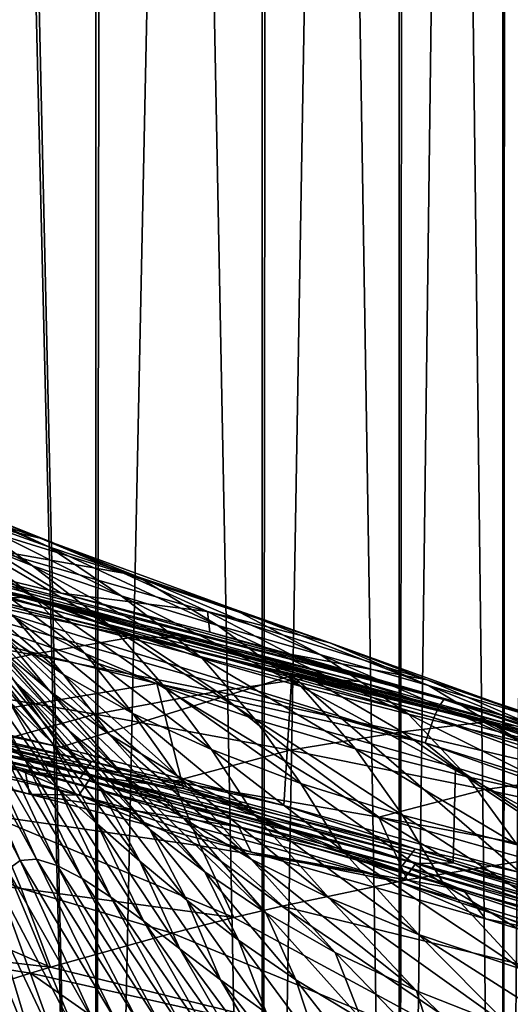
# Model space of a CAD drawing. Header units: metres. Extents: x -106 to 264, y -111 to 81.
# Tile 437 of 549: x 213.12 to 216.33, y 38.17 to 44.6. Entities that reach past the tile are written whole.
import ezdxf

# ---------------------------------------------------------------- set-up
doc = ezdxf.new("R2010")
doc.units = ezdxf.units.M
doc.layers.add('solid_20422013', color=7, linetype='CONTINUOUS')

msp = doc.modelspace()

# ---------------------------------------------------------------- linework, layer by layer
at = {"layer": 'solid_20422013'}
for points in [[(212.332138, 28.6, 11.699291), (213.616867, 28.6, 10.176958), (212.431763, 80.599998, 11.595023)], [(213.617081, 28.6, -10.176676), (212.332336, 28.6, -11.699088), (212.362701, 80.599998, -11.668878)], [(213.617081, 28.6, -10.176676), (212.362701, 80.599998, -11.668878), (213.625641, 80.599998, -10.165876)], [(213.616867, 28.6, 10.176958), (213.693375, 80.599998, 10.073905), (212.431763, 80.599998, 11.595023)], [(213.616867, 28.6, 10.176958), (214.706955, 28.6, 8.524329), (213.693375, 80.599998, 10.073905)], [(213.617081, 28.6, -10.176676), (213.625641, 80.599998, -10.165876), (214.703796, 80.599998, -8.528988)], [(214.707153, 28.6, -8.523974), (213.617081, 28.6, -10.176676), (214.703796, 80.599998, -8.528988)], [(214.706955, 28.6, 8.524329), (214.764145, 80.599998, 8.424852), (213.693375, 80.599998, 10.073905)], [(214.707153, 28.6, -8.523974), (214.703796, 80.599998, -8.528988), (215.596176, 80.599998, -6.762979)], [(214.706955, 28.6, 8.524329), (215.603226, 28.6, 6.74699), (214.764145, 80.599998, 8.424852)], [(215.603409, 28.6, -6.74657), (214.707153, 28.6, -8.523974), (215.596176, 80.599998, -6.762979)], [(215.603226, 28.6, 6.74699), (215.643997, 80.599998, 6.651483), (214.764145, 80.599998, 8.424852)], [(215.603409, 28.6, -6.74657), (215.596176, 80.599998, -6.762979), (216.271927, 80.599998, -4.917704)], [(215.603226, 28.6, 6.74699), (216.280167, 28.6, 4.890793), (215.643997, 80.599998, 6.651483)], [(216.280319, 28.6, -4.890322), (215.603409, 28.6, -6.74657), (216.271927, 80.599998, -4.917704)], [(216.280167, 28.6, 4.890793), (216.306488, 80.599998, 4.802981), (215.643997, 80.599998, 6.651483)], [(216.280319, 28.6, -4.890322), (216.271927, 80.599998, -4.917704), (216.733643, 80.599998, -2.992233)], [(216.280167, 28.6, 4.890793), (216.740433, 28.6, 2.955278), (216.306488, 80.599998, 4.802981)], [(216.740524, 28.6, -2.95477), (216.280319, 28.6, -4.890322), (216.733643, 80.599998, -2.992233)], [(216.740433, 28.6, 2.955278), (216.75386, 80.599998, 2.878128), (216.306488, 80.599998, 4.802981)], [(212.00386, 41.633919, 142.708817), (213.256592, 41.211464, 143.03688), (212.724655, 41.425907, 140.95163)], [(212.00386, 41.633919, 142.708817), (212.467743, 41.396168, 144.829269), (213.256592, 41.211464, 143.03688)], [(212.21312, 41.631851, 138.839813), (213.312698, 41.155346, 139.253632), (212.758987, 41.352558, 137.09288)], [(212.21312, 41.631851, 138.839813), (212.724655, 41.425907, 140.95163), (213.312698, 41.155346, 139.253632)], [(212.249741, 41.554367, 134.827179), (213.207108, 41.031536, 135.309906), (212.686188, 41.239185, 132.899918)], [(212.249741, 41.554367, 134.827179), (212.758987, 41.352558, 137.09288), (213.207108, 41.031536, 135.309906)], [(212.216553, 41.459522, 130.310822), (213.210678, 40.830688, 131.660278), (212.742676, 41.052025, 129.005951)], [(212.216553, 41.459522, 130.310822), (212.686188, 41.239185, 132.899918), (213.210678, 40.830688, 131.660278)], [(212.467743, 41.396168, 144.829269), (213.800827, 40.982456, 145.129761), (213.256592, 41.211464, 143.03688)], [(212.467743, 41.396168, 144.829269), (212.932968, 41.137367, 146.988663), (213.800827, 40.982456, 145.129761)], [(212.724655, 41.425907, 140.95163), (213.901688, 40.956512, 141.345551), (213.312698, 41.155346, 139.253632)], [(212.724655, 41.425907, 140.95163), (213.256592, 41.211464, 143.03688), (213.901688, 40.956512, 141.345551)], [(212.758987, 41.352558, 137.09288), (213.78476, 40.83411, 137.570786), (213.207108, 41.031536, 135.309906)], [(212.758987, 41.352558, 137.09288), (213.312698, 41.155346, 139.253632), (213.78476, 40.83411, 137.570786)], [(212.686188, 41.239185, 132.899918), (213.732483, 40.62331, 134.117981), (213.210678, 40.830688, 131.660278)], [(212.686188, 41.239185, 132.899918), (213.207108, 41.031536, 135.309906), (213.732483, 40.62331, 134.117981)], [(213.256592, 41.211464, 143.03688), (214.516327, 40.749741, 143.404861), (213.901688, 40.956512, 141.345551)], [(213.256592, 41.211464, 143.03688), (213.800827, 40.982456, 145.129761), (214.516327, 40.749741, 143.404861)], [(211.995911, 41.124203, 149.165497), (215.860413, 40.111385, 149.761017), (212.020874, 41.172684, 149.058075)], [(212.304031, 41.115906, 149.047043), (212.020874, 41.172684, 149.058075), (215.89325, 40.159145, 149.655396)], [(215.860413, 40.111385, 149.761017), (215.89325, 40.159145, 149.655396), (212.020874, 41.172684, 149.058075)], [(212.932968, 41.137367, 146.988663), (212.304031, 41.115906, 149.047043), (213.392746, 40.851593, 149.194717)], [(212.932968, 41.137367, 146.988663), (213.392746, 40.851593, 149.194717), (214.348648, 40.732315, 147.257462)], [(212.932968, 41.137367, 146.988663), (214.348648, 40.732315, 147.257462), (213.800827, 40.982456, 145.129761)], [(213.312698, 41.155346, 139.253632), (214.415695, 40.642258, 139.716858), (213.78476, 40.83411, 137.570786)], [(213.312698, 41.155346, 139.253632), (213.901688, 40.956512, 141.345551), (214.415695, 40.642258, 139.716858)], [(211.969589, 41.050491, 149.238678), (215.826477, 40.038757, 149.832108), (211.995911, 41.124203, 149.165497)], [(215.826477, 40.038757, 149.832108), (215.860413, 40.111385, 149.761017), (211.995911, 41.124203, 149.165497)], [(212.077545, 41.08712, 149.807877), (213.199615, 40.826767, 149.963196), (212.647858, 40.954948, 149.805984)], [(212.731628, 40.812584, 151.084366), (213.199615, 40.826767, 149.963196), (212.077545, 41.08712, 149.807877)], [(213.392746, 40.851593, 149.194717), (212.304031, 41.115906, 149.047043), (215.89325, 40.159145, 149.655396)], [(211.946152, 40.968102, 149.274323), (215.771225, 39.874649, 149.872879), (211.969589, 41.050491, 149.238678)], [(215.771225, 39.874649, 149.872879), (215.826477, 40.038757, 149.832108), (211.969589, 41.050491, 149.238678)], [(216.182877, 40.005501, 150.302231), (212.238205, 41.025578, 149.674057), (212.647858, 40.954948, 149.805984)], [(212.668137, 40.875652, 149.678101), (212.238205, 41.025578, 149.674057), (216.182877, 40.005501, 150.302231)], [(212.742676, 41.052025, 129.005951), (213.551392, 40.458435, 129.635162), (213.089081, 40.695084, 126.729317)], [(212.742676, 41.052025, 129.005951), (213.210678, 40.830688, 131.660278), (213.551392, 40.458435, 129.635162)], [(213.207108, 41.031536, 135.309906), (214.314255, 40.428101, 136.40538), (213.732483, 40.62331, 134.117981)], [(213.207108, 41.031536, 135.309906), (213.78476, 40.83411, 137.570786), (214.314255, 40.428101, 136.40538)], [(214.018982, 40.263836, 149.562408), (215.771225, 39.874649, 149.872879), (211.946152, 40.968102, 149.274323)], [(211.98732, 40.768917, 149.273056), (214.018982, 40.263836, 149.562408), (211.946152, 40.968102, 149.274323)], [(216.182877, 40.005501, 150.302231), (212.647858, 40.954948, 149.805984), (216.716995, 39.877262, 150.478729)], [(216.360535, 39.986912, 150.489273), (216.716995, 39.877262, 150.478729), (212.647858, 40.954948, 149.805984)], [(215.337158, 40.27499, 150.302704), (216.360535, 39.986912, 150.489273), (212.647858, 40.954948, 149.805984)], [(214.284851, 40.555454, 150.127731), (215.337158, 40.27499, 150.302704), (212.647858, 40.954948, 149.805984)], [(213.199615, 40.826767, 149.963196), (214.284851, 40.555454, 150.127731), (212.647858, 40.954948, 149.805984)], [(212.676941, 40.948936, 123.568748), (213.409317, 40.320934, 124.296547), (213.006912, 40.591698, 120.832855)], [(212.676941, 40.948936, 123.568748), (213.089081, 40.695084, 126.729317), (213.409317, 40.320934, 124.296547)], [(213.800827, 40.982456, 145.129761), (215.146973, 40.52866, 145.467239), (214.516327, 40.749741, 143.404861)], [(213.800827, 40.982456, 145.129761), (214.348648, 40.732315, 147.257462), (215.146973, 40.52866, 145.467239)], [(213.901688, 40.956512, 141.345551), (215.088852, 40.449482, 141.786148), (214.415695, 40.642258, 139.716858)], [(213.901688, 40.956512, 141.345551), (214.516327, 40.749741, 143.404861), (215.088852, 40.449482, 141.786148)], [(212.668137, 40.875652, 149.678101), (213.39032, 39.847107, 149.476212), (211.985977, 40.181141, 149.277954)], [(212.496948, 40.873692, 99.520828), (213.332169, 39.877464, 103.89257), (213.049149, 40.151955, 99.203415)], [(212.496948, 40.873692, 99.520828), (212.792511, 40.568424, 104.209755), (213.332169, 39.877464, 103.89257)], [(212.639145, 40.882381, 117.111343), (213.316803, 40.215542, 117.92765), (212.954544, 40.520042, 113.901634)], [(212.639145, 40.882381, 117.111343), (213.006912, 40.591698, 120.832855), (213.316803, 40.215542, 117.92765)], [(214.899155, 40.315083, 150.02832), (213.39032, 39.847107, 149.476212), (212.668137, 40.875652, 149.678101)], [(214.899155, 40.315083, 150.02832), (212.668137, 40.875652, 149.678101), (216.182877, 40.005501, 150.302231)], [(211.996185, 40.67123, 153.394897), (213.202774, 40.451801, 153.33223), (212.731628, 40.812584, 151.084366)], [(212.607605, 40.844242, 109.641083), (213.449142, 39.950779, 112.971809), (213.111221, 40.257092, 108.694016)], [(212.607605, 40.844242, 109.641083), (212.954544, 40.520042, 113.901634), (213.449142, 39.950779, 112.971809)], [(212.731628, 40.812584, 151.084366), (213.872849, 40.567032, 151.055161), (213.199615, 40.826767, 149.963196)], [(213.202774, 40.451801, 153.33223), (213.872849, 40.567032, 151.055161), (212.731628, 40.812584, 151.084366)], [(213.872849, 40.567032, 151.055161), (214.284851, 40.555454, 150.127731), (213.199615, 40.826767, 149.963196)], [(213.210678, 40.830688, 131.660278), (214.071854, 40.237465, 132.307358), (213.551392, 40.458435, 129.635162)], [(213.210678, 40.830688, 131.660278), (213.732483, 40.62331, 134.117981), (214.071854, 40.237465, 132.307358)], [(214.363724, 40.598335, 149.34552), (213.392746, 40.851593, 149.194717), (215.89325, 40.159145, 149.655396)], [(214.348648, 40.732315, 147.257462), (213.392746, 40.851593, 149.194717), (214.363724, 40.598335, 149.34552)], [(213.78476, 40.83411, 137.570786), (214.959747, 40.242695, 138.550095), (214.314255, 40.428101, 136.40538)], [(213.78476, 40.83411, 137.570786), (214.415695, 40.642258, 139.716858), (214.959747, 40.242695, 138.550095)], [(212.46022, 40.004692, 149.100708), (214.018982, 40.263836, 149.562408), (211.98732, 40.768917, 149.273056)], [(214.516327, 40.749741, 143.404861), (215.792877, 40.249226, 143.816742), (215.088852, 40.449482, 141.786148)], [(214.516327, 40.749741, 143.404861), (215.146973, 40.52866, 145.467239), (215.792877, 40.249226, 143.816742)], [(213.089081, 40.695084, 126.729317), (213.861053, 40.068066, 127.492409), (213.409317, 40.320934, 124.296547)], [(213.089081, 40.695084, 126.729317), (213.551392, 40.458435, 129.635162), (213.861053, 40.068066, 127.492409)], [(214.348648, 40.732315, 147.257462), (214.363724, 40.598335, 149.34552), (214.88797, 40.455227, 149.4328)], [(214.348648, 40.732315, 147.257462), (214.88797, 40.455227, 149.4328), (215.783218, 40.286339, 147.559662)], [(214.348648, 40.732315, 147.257462), (215.783218, 40.286339, 147.559662), (215.146973, 40.52866, 145.467239)], [(212.350449, 40.277126, 155.76825), (213.202774, 40.451801, 153.33223), (211.996185, 40.67123, 153.394897)], [(212.566696, 40.634895, 89.254883), (213.157455, 39.768391, 89.744614), (212.964432, 39.929688, 84.435852)], [(212.566696, 40.634895, 89.254883), (212.79335, 40.40757, 94.324677), (213.157455, 39.768391, 89.744614)], [(213.732483, 40.62331, 134.117981), (214.657425, 40.030807, 134.771805), (214.071854, 40.237465, 132.307358)], [(213.732483, 40.62331, 134.117981), (214.314255, 40.428101, 136.40538), (214.657425, 40.030807, 134.771805)], [(214.415695, 40.642258, 139.716858), (215.660767, 40.061897, 140.586212), (214.959747, 40.242695, 138.550095)], [(214.415695, 40.642258, 139.716858), (215.088852, 40.449482, 141.786148), (215.660767, 40.061897, 140.586212)], [(212.792511, 40.568424, 104.209755), (213.640823, 39.593475, 108.391129), (213.332169, 39.877464, 103.89257)], [(212.792511, 40.568424, 104.209755), (213.111221, 40.257092, 108.694016), (213.640823, 39.593475, 108.391129)], [(213.006912, 40.591698, 120.832855), (213.709305, 39.930099, 121.703011), (213.316803, 40.215542, 117.92765)], [(213.006912, 40.591698, 120.832855), (213.409317, 40.320934, 124.296547), (213.709305, 39.930099, 121.703011)], [(213.202774, 40.451801, 153.33223), (214.410538, 40.210514, 153.263168), (213.872849, 40.567032, 151.055161)], [(213.872849, 40.567032, 151.055161), (215.012863, 40.299549, 151.023499), (214.284851, 40.555454, 150.127731)], [(214.410538, 40.210514, 153.263168), (215.012863, 40.299549, 151.023499), (213.872849, 40.567032, 151.055161)], [(215.012863, 40.299549, 151.023499), (215.337158, 40.27499, 150.302704), (214.284851, 40.555454, 150.127731)], [(214.88797, 40.455227, 149.4328), (214.363724, 40.598335, 149.34552), (215.89325, 40.159145, 149.655396)], [(212.954544, 40.520042, 113.901634), (213.806122, 39.658321, 117.037453), (213.449142, 39.950779, 112.971809)], [(212.954544, 40.520042, 113.901634), (213.316803, 40.215542, 117.92765), (213.806122, 39.658321, 117.037453)], [(215.146973, 40.52866, 145.467239), (216.516342, 40.034851, 145.845596), (215.792877, 40.249226, 143.816742)], [(215.146973, 40.52866, 145.467239), (215.783218, 40.286339, 147.559662), (216.516342, 40.034851, 145.845596)], [(212.350449, 40.277126, 155.76825), (213.616867, 40.063492, 155.666611), (213.202774, 40.451801, 153.33223)], [(213.616867, 40.063492, 155.666611), (214.410538, 40.210514, 153.263168), (213.202774, 40.451801, 153.33223)], [(213.551392, 40.458435, 129.635162), (214.374908, 39.831409, 130.420547), (213.861053, 40.068066, 127.492409)], [(213.551392, 40.458435, 129.635162), (214.071854, 40.237465, 132.307358), (214.374908, 39.831409, 130.420547)], [(214.314255, 40.428101, 136.40538), (215.315079, 39.83709, 137.054398), (214.657425, 40.030807, 134.771805)], [(214.314255, 40.428101, 136.40538), (214.959747, 40.242695, 138.550095), (215.315079, 39.83709, 137.054398)], [(216.415894, 40.014969, 149.70137), (214.88797, 40.455227, 149.4328), (215.89325, 40.159145, 149.655396)], [(215.783218, 40.286339, 147.559662), (214.88797, 40.455227, 149.4328), (216.415894, 40.014969, 149.70137)], [(215.088852, 40.449482, 141.786148), (216.405365, 39.879646, 142.549805), (215.660767, 40.061897, 140.586212)], [(215.088852, 40.449482, 141.786148), (215.792877, 40.249226, 143.816742), (216.405365, 39.879646, 142.549805)], [(212.79335, 40.40757, 94.324677), (213.379776, 39.571655, 94.843414), (213.157455, 39.768391, 89.744614)], [(212.79335, 40.40757, 94.324677), (213.049149, 40.151955, 99.203415), (213.379776, 39.571655, 94.843414)], [(214.899155, 40.315083, 150.02832), (214.848022, 39.465706, 149.708817), (213.39032, 39.847107, 149.476212)], [(213.409317, 40.320934, 124.296547), (214.148636, 39.662045, 125.210587), (213.709305, 39.930099, 121.703011)], [(213.409317, 40.320934, 124.296547), (213.861053, 40.068066, 127.492409), (214.148636, 39.662045, 125.210587)], [(214.410538, 40.210514, 153.263168), (215.619583, 39.947189, 153.187698), (215.012863, 40.299549, 151.023499)], [(214.899155, 40.315083, 150.02832), (216.391357, 39.028397, 149.987457), (214.848022, 39.465706, 149.708817)], [(217.156158, 39.702271, 150.463379), (216.391357, 39.028397, 149.987457), (214.899155, 40.315083, 150.02832)], [(217.156158, 39.702271, 150.463379), (214.899155, 40.315083, 150.02832), (216.182877, 40.005501, 150.302231)], [(215.012863, 40.299549, 151.023499), (216.151825, 40.010075, 150.989334), (215.337158, 40.27499, 150.302704)], [(215.619583, 39.947189, 153.187698), (216.151825, 40.010075, 150.989334), (215.012863, 40.299549, 151.023499)], [(212.791824, 39.833981, 158.208801), (213.616867, 40.063492, 155.666611), (212.350449, 40.277126, 155.76825)], [(212.46022, 40.004692, 149.100708), (214.191727, 39.576492, 149.358582), (214.018982, 40.263836, 149.562408)], [(213.111221, 40.257092, 108.694016), (213.97348, 39.309349, 112.698082), (213.640823, 39.593475, 108.391129)], [(213.111221, 40.257092, 108.694016), (213.449142, 39.950779, 112.971809), (213.97348, 39.309349, 112.698082)], [(214.018982, 40.263836, 149.562408), (215.968414, 39.714626, 149.890137), (215.771225, 39.874649, 149.872879)], [(215.953339, 39.092499, 149.661804), (215.968414, 39.714626, 149.890137), (214.018982, 40.263836, 149.562408)], [(214.191727, 39.576492, 149.358582), (215.953339, 39.092499, 149.661804), (214.018982, 40.263836, 149.562408)], [(214.071854, 40.237465, 132.307358), (214.959229, 39.610023, 133.10347), (214.374908, 39.831409, 130.420547)], [(214.071854, 40.237465, 132.307358), (214.657425, 40.030807, 134.771805), (214.959229, 39.610023, 133.10347)], [(214.959747, 40.242695, 138.550095), (216.047073, 39.653847, 139.183823), (215.315079, 39.83709, 137.054398)], [(214.959747, 40.242695, 138.550095), (215.660767, 40.061897, 140.586212), (216.047073, 39.653847, 139.183823)], [(216.151825, 40.010075, 150.989334), (216.360535, 39.986912, 150.489273), (215.337158, 40.27499, 150.302704)], [(215.783218, 40.286339, 147.559662), (216.415894, 40.014969, 149.70137), (217.246994, 39.79908, 147.89917)], [(215.783218, 40.286339, 147.559662), (217.246994, 39.79908, 147.89917), (216.516342, 40.034851, 145.845596)], [(215.792877, 40.249226, 143.816742), (217.181641, 39.689869, 144.476959), (216.405365, 39.879646, 142.549805)], [(215.792877, 40.249226, 143.816742), (216.516342, 40.034851, 145.845596), (217.181641, 39.689869, 144.476959)], [(211.62706, 40.177883, 149.440536), (213.566483, 39.71743, 149.71315), (211.605835, 40.14098, 149.543015)], [(211.64827, 40.214783, 149.338058), (213.591232, 39.754078, 149.611374), (211.62706, 40.177883, 149.440536)], [(213.591232, 39.754078, 149.611374), (213.566483, 39.71743, 149.71315), (211.62706, 40.177883, 149.440536)], [(213.39032, 39.847107, 149.476212), (213.591232, 39.754078, 149.611374), (211.64827, 40.214783, 149.338058)], [(211.985977, 40.181141, 149.277954), (213.39032, 39.847107, 149.476212), (211.64827, 40.214783, 149.338058)], [(213.316803, 40.215542, 117.92765), (214.195877, 39.380482, 120.871361), (213.806122, 39.658321, 117.037453)], [(213.316803, 40.215542, 117.92765), (213.709305, 39.930099, 121.703011), (214.195877, 39.380482, 120.871361)], [(213.616867, 40.063492, 155.666611), (214.886948, 39.828278, 155.553986), (214.410538, 40.210514, 153.263168)], [(214.886948, 39.828278, 155.553986), (215.619583, 39.947189, 153.187698), (214.410538, 40.210514, 153.263168)], [(211.605835, 40.14098, 149.543015), (213.541718, 39.680782, 149.814926), (211.584625, 40.10408, 149.645493)], [(211.584625, 40.10408, 149.645493), (213.516968, 39.644131, 149.916687), (211.802368, 40.014519, 149.77774)], [(213.541718, 39.680782, 149.814926), (213.516968, 39.644131, 149.916687), (211.584625, 40.10408, 149.645493)], [(213.566483, 39.71743, 149.71315), (213.541718, 39.680782, 149.814926), (211.605835, 40.14098, 149.543015)], [(211.647293, 40.117836, 149.170654), (211.611221, 40.055202, 149.34462), (213.550613, 39.595432, 149.616425)], [(213.592712, 39.657631, 149.443665), (212.46022, 40.004692, 149.100708), (211.647293, 40.117836, 149.170654)], [(213.592712, 39.657631, 149.443665), (211.647293, 40.117836, 149.170654), (213.550613, 39.595432, 149.616425)], [(212.603806, 40.115078, 66.80217), (213.125137, 39.107082, 66.959908), (213.044495, 39.046223, 60.366653)], [(212.603806, 40.115078, 66.80217), (212.683334, 40.111576, 73.009438), (213.125137, 39.107082, 66.959908)], [(212.683334, 40.111576, 73.009438), (213.23262, 39.116253, 73.183121), (213.125137, 39.107082, 66.959908)], [(212.683334, 40.111576, 73.009438), (212.804947, 40.046951, 78.872505), (213.23262, 39.116253, 73.183121)], [(213.049149, 40.151955, 99.203415), (213.62941, 39.347633, 99.758064), (213.379776, 39.571655, 94.843414)], [(213.049149, 40.151955, 99.203415), (213.332169, 39.877464, 103.89257), (213.62941, 39.347633, 99.758064)], [(215.826477, 40.038757, 149.832108), (219.592987, 38.845348, 150.615005), (215.860413, 40.111385, 149.761017)], [(215.860413, 40.111385, 149.761017), (219.633377, 38.916962, 150.54628), (215.89325, 40.159145, 149.655396)], [(219.592987, 38.845348, 150.615005), (219.633377, 38.916962, 150.54628), (215.860413, 40.111385, 149.761017)], [(216.415894, 40.014969, 149.70137), (215.89325, 40.159145, 149.655396), (219.673706, 38.963882, 150.442917)], [(219.633377, 38.916962, 150.54628), (219.673706, 38.963882, 150.442917), (215.89325, 40.159145, 149.655396)], [(211.611221, 40.055202, 149.34462), (211.575134, 39.992573, 149.518585), (213.508514, 39.533234, 149.789185)], [(213.550613, 39.595432, 149.616425), (211.611221, 40.055202, 149.34462), (213.508514, 39.533234, 149.789185)], [(212.791824, 39.833981, 158.208801), (214.127075, 39.62328, 158.062912), (213.616867, 40.063492, 155.666611)], [(212.804947, 40.046951, 78.872505), (213.368317, 39.075317, 79.051506), (213.23262, 39.116253, 73.183121)], [(212.804947, 40.046951, 78.872505), (212.964432, 39.929688, 84.435852), (213.368317, 39.075317, 79.051506)], [(214.127075, 39.62328, 158.062912), (214.886948, 39.828278, 155.553986), (213.616867, 40.063492, 155.666611)], [(213.861053, 40.068066, 127.492409), (214.651199, 39.409721, 128.433868), (214.148636, 39.662045, 125.210587)], [(213.861053, 40.068066, 127.492409), (214.374908, 39.831409, 130.420547), (214.651199, 39.409721, 128.433868)], [(215.660767, 40.061897, 140.586212), (216.841949, 39.475445, 141.196701), (216.047073, 39.653847, 139.183823)], [(215.660767, 40.061897, 140.586212), (216.405365, 39.879646, 142.549805), (216.841949, 39.475445, 141.196701)], [(215.771225, 39.874649, 149.872879), (219.529785, 38.68317, 150.651749), (215.826477, 40.038757, 149.832108)], [(219.529785, 38.68317, 150.651749), (219.592987, 38.845348, 150.615005), (215.826477, 40.038757, 149.832108)], [(213.187775, 39.541176, 149.919525), (213.508514, 39.533234, 149.789185), (211.575134, 39.992573, 149.518585)], [(211.821259, 39.867573, 149.728851), (213.187775, 39.541176, 149.919525), (211.575134, 39.992573, 149.518585)], [(211.802368, 40.014519, 149.77774), (213.158463, 39.692257, 149.966934), (211.821259, 39.867573, 149.728851)], [(213.516968, 39.644131, 149.916687), (213.158463, 39.692257, 149.966934), (211.802368, 40.014519, 149.77774)], [(213.592712, 39.657631, 149.443665), (214.191727, 39.576492, 149.358582), (212.46022, 40.004692, 149.100708)], [(214.657425, 40.030807, 134.771805), (215.621826, 39.403072, 135.566788), (214.959229, 39.610023, 133.10347)], [(214.657425, 40.030807, 134.771805), (215.315079, 39.83709, 137.054398), (215.621826, 39.403072, 135.566788)], [(215.619583, 39.947189, 153.187698), (216.829987, 39.661644, 153.105804), (216.151825, 40.010075, 150.989334)], [(216.151825, 40.010075, 150.989334), (217.289948, 39.698532, 150.952576), (216.360535, 39.986912, 150.489273)], [(216.829987, 39.661644, 153.105804), (217.289948, 39.698532, 150.952576), (216.151825, 40.010075, 150.989334)], [(220.03688, 38.809662, 151.136765), (216.182877, 40.005501, 150.302231), (216.716995, 39.877262, 150.478729)], [(217.156158, 39.702271, 150.463379), (216.182877, 40.005501, 150.302231), (220.03688, 38.809662, 151.136765)], [(212.964432, 39.929688, 84.435852), (213.530807, 38.990345, 84.615692), (213.368317, 39.075317, 79.051506)], [(212.964432, 39.929688, 84.435852), (213.157455, 39.768391, 89.744614), (213.530807, 38.990345, 84.615692)], [(213.449142, 39.950779, 112.971809), (214.331573, 39.032932, 116.80809), (213.97348, 39.309349, 112.698082)], [(213.449142, 39.950779, 112.971809), (213.806122, 39.658321, 117.037453), (214.331573, 39.032932, 116.80809)], [(213.709305, 39.930099, 121.703011), (214.635239, 39.116196, 124.450798), (214.195877, 39.380482, 120.871361)], [(213.709305, 39.930099, 121.703011), (214.148636, 39.662045, 125.210587), (214.635239, 39.116196, 124.450798)], [(214.886948, 39.828278, 155.553986), (216.160721, 39.571217, 155.430405), (215.619583, 39.947189, 153.187698)], [(216.160721, 39.571217, 155.430405), (216.829987, 39.661644, 153.105804), (215.619583, 39.947189, 153.187698)], [(213.158463, 39.692257, 149.966934), (213.187775, 39.541176, 149.919525), (211.821259, 39.867573, 149.728851)], [(213.332169, 39.877464, 103.89257), (213.907288, 39.103909, 104.489967), (213.62941, 39.347633, 99.758064)], [(213.332169, 39.877464, 103.89257), (213.640823, 39.593475, 108.391129), (213.907288, 39.103909, 104.489967)], [(213.39032, 39.847107, 149.476212), (214.848022, 39.465706, 149.708817), (213.591232, 39.754078, 149.611374)], [(217.93187, 39.107571, 150.275314), (219.529785, 38.68317, 150.651749), (215.771225, 39.874649, 149.872879)], [(215.968414, 39.714626, 149.890137), (217.93187, 39.107571, 150.275314), (215.771225, 39.874649, 149.872879)], [(214.300278, 39.203846, 160.562729), (214.127075, 39.62328, 158.062912), (212.791824, 39.833981, 158.208801)], [(212.92981, 39.401619, 160.747498), (214.300278, 39.203846, 160.562729), (212.791824, 39.833981, 158.208801)], [(214.127075, 39.62328, 158.062912), (215.468353, 39.391098, 157.900757), (214.886948, 39.828278, 155.553986)], [(214.374908, 39.831409, 130.420547), (215.229919, 39.172157, 131.375198), (214.651199, 39.409721, 128.433868)], [(214.374908, 39.831409, 130.420547), (214.959229, 39.610023, 133.10347), (215.229919, 39.172157, 131.375198)], [(215.468353, 39.391098, 157.900757), (216.160721, 39.571217, 155.430405), (214.886948, 39.828278, 155.553986)], [(215.315079, 39.83709, 137.054398), (216.3703, 39.209679, 137.836121), (215.621826, 39.403072, 135.566788)], [(215.315079, 39.83709, 137.054398), (216.047073, 39.653847, 139.183823), (216.3703, 39.209679, 137.836121)], [(213.157455, 39.768391, 89.744614), (213.718658, 38.867474, 89.926849), (213.530807, 38.990345, 84.615692)], [(213.157455, 39.768391, 89.744614), (213.379776, 39.571655, 94.843414), (213.718658, 38.867474, 89.926849)], [(213.566483, 39.71743, 149.71315), (215.677399, 39.146519, 150.065674), (213.541718, 39.680782, 149.814926)], [(213.591232, 39.754078, 149.611374), (215.706009, 39.182846, 149.964798), (213.566483, 39.71743, 149.71315)], [(215.706009, 39.182846, 149.964798), (215.677399, 39.146519, 150.065674), (213.566483, 39.71743, 149.71315)], [(214.848022, 39.465706, 149.708817), (215.706009, 39.182846, 149.964798), (213.591232, 39.754078, 149.611374)], [(215.953339, 39.092499, 149.661804), (217.741165, 38.55759, 150.01535), (215.968414, 39.714626, 149.890137)], [(217.741165, 38.55759, 150.01535), (217.93187, 39.107571, 150.275314), (215.968414, 39.714626, 149.890137)], [(213.158463, 39.692257, 149.966934), (214.553925, 39.327911, 150.186279), (213.187775, 39.541176, 149.919525)], [(213.516968, 39.644131, 149.916687), (214.553925, 39.327911, 150.186279), (213.158463, 39.692257, 149.966934)], [(213.541718, 39.680782, 149.814926), (215.648773, 39.110191, 150.166534), (213.516968, 39.644131, 149.916687)], [(215.677399, 39.146519, 150.065674), (215.648773, 39.110191, 150.166534), (213.541718, 39.680782, 149.814926)], [(213.592712, 39.657631, 149.443665), (213.550613, 39.595432, 149.616425), (215.660522, 39.025394, 149.967941)], [(215.709167, 39.08704, 149.796707), (214.191727, 39.576492, 149.358582), (213.592712, 39.657631, 149.443665)], [(215.709167, 39.08704, 149.796707), (213.592712, 39.657631, 149.443665), (215.660522, 39.025394, 149.967941)], [(213.806122, 39.658321, 117.037453), (214.729172, 38.765556, 120.697327), (214.331573, 39.032932, 116.80809)], [(213.806122, 39.658321, 117.037453), (214.195877, 39.380482, 120.871361), (214.729172, 38.765556, 120.697327)], [(214.148636, 39.662045, 125.210587), (215.141022, 38.86441, 127.75309), (214.635239, 39.116196, 124.450798)], [(214.148636, 39.662045, 125.210587), (214.651199, 39.409721, 128.433868), (215.141022, 38.86441, 127.75309)], [(216.047073, 39.653847, 139.183823), (217.203201, 39.026905, 139.942795), (216.3703, 39.209679, 137.836121)], [(216.047073, 39.653847, 139.183823), (216.841949, 39.475445, 141.196701), (217.203201, 39.026905, 139.942795)], [(216.160721, 39.571217, 155.430405), (217.438171, 39.292027, 155.295898), (216.829987, 39.661644, 153.105804)], [(213.550613, 39.595432, 149.616425), (213.508514, 39.533234, 149.789185), (215.611877, 38.963745, 150.13916)], [(213.516968, 39.644131, 149.916687), (215.620163, 39.073864, 150.26741), (214.553925, 39.327911, 150.186279)], [(215.648773, 39.110191, 150.166534), (215.620163, 39.073864, 150.26741), (213.516968, 39.644131, 149.916687)], [(215.660522, 39.025394, 149.967941), (213.550613, 39.595432, 149.616425), (215.611877, 38.963745, 150.13916)], [(213.640823, 39.593475, 108.391129), (214.2146, 38.848026, 109.038879), (213.907288, 39.103909, 104.489967)], [(213.640823, 39.593475, 108.391129), (213.97348, 39.309349, 112.698082), (214.2146, 38.848026, 109.038879)], [(214.127075, 39.62328, 158.062912), (215.651917, 38.980938, 160.421265), (215.468353, 39.391098, 157.900757)], [(214.300278, 39.203846, 160.562729), (215.651917, 38.980938, 160.421265), (214.127075, 39.62328, 158.062912)], [(214.959229, 39.610023, 133.10347), (215.893616, 38.949154, 134.058716), (215.229919, 39.172157, 131.375198)], [(214.959229, 39.610023, 133.10347), (215.621826, 39.403072, 135.566788), (215.893616, 38.949154, 134.058716)], [(213.131744, 38.925678, 163.339722), (212.92981, 39.401619, 160.747498), (211.567276, 39.579601, 160.911026)], [(211.731842, 39.093887, 163.538605), (213.131744, 38.925678, 163.339722), (211.567276, 39.579601, 160.911026)], [(213.187775, 39.541176, 149.919525), (214.634827, 39.161724, 150.147919), (213.508514, 39.533234, 149.789185)], [(214.553925, 39.327911, 150.186279), (214.634827, 39.161724, 150.147919), (213.187775, 39.541176, 149.919525)], [(213.379776, 39.571655, 94.843414), (213.930481, 38.712826, 95.035347), (213.718658, 38.867474, 89.926849)], [(213.379776, 39.571655, 94.843414), (213.62941, 39.347633, 99.758064), (213.930481, 38.712826, 95.035347)], [(214.634827, 39.161724, 150.147919), (215.611877, 38.963745, 150.13916), (213.508514, 39.533234, 149.789185)], [(215.709167, 39.08704, 149.796707), (215.953339, 39.092499, 149.661804), (214.191727, 39.576492, 149.358582)], [(215.468353, 39.391098, 157.900757), (216.815582, 39.13707, 157.722366), (216.160721, 39.571217, 155.430405)], [(216.815582, 39.13707, 157.722366), (217.438171, 39.292027, 155.295898), (216.160721, 39.571217, 155.430405)], [(214.848022, 39.465706, 149.708817), (216.391357, 39.028397, 149.987457), (215.706009, 39.182846, 149.964798)], [(212.92981, 39.401619, 160.747498), (214.521881, 38.735996, 163.150024), (214.300278, 39.203846, 160.562729)], [(213.131744, 38.925678, 163.339722), (214.521881, 38.735996, 163.150024), (212.92981, 39.401619, 160.747498)], [(214.651199, 39.409721, 128.433868), (215.727844, 38.624527, 130.76767), (215.141022, 38.86441, 127.75309)], [(214.651199, 39.409721, 128.433868), (215.229919, 39.172157, 131.375198), (215.727844, 38.624527, 130.76767)], [(215.621826, 39.403072, 135.566788), (216.650925, 38.740555, 136.509705), (215.893616, 38.949154, 134.058716)], [(215.621826, 39.403072, 135.566788), (216.3703, 39.209679, 137.836121), (216.650925, 38.740555, 136.509705)], [(213.62941, 39.347633, 99.758064), (214.167618, 38.531929, 99.968628), (213.930481, 38.712826, 95.035347)], [(213.62941, 39.347633, 99.758064), (213.907288, 39.103909, 104.489967), (214.167618, 38.531929, 99.968628)], [(214.195877, 39.380482, 120.871361), (215.183746, 38.506844, 124.33709), (214.729172, 38.765556, 120.697327)], [(214.195877, 39.380482, 120.871361), (214.635239, 39.116196, 124.450798), (215.183746, 38.506844, 124.33709)], [(214.553925, 39.327911, 150.186279), (216.020935, 38.913548, 150.446167), (214.634827, 39.161724, 150.147919)], [(215.620163, 39.073864, 150.26741), (216.020935, 38.913548, 150.446167), (214.553925, 39.327911, 150.186279)], [(215.468353, 39.391098, 157.900757), (215.651917, 38.980938, 160.421265), (216.452286, 39.112495, 158.461594)], [(215.468353, 39.391098, 157.900757), (216.452286, 39.112495, 158.461594), (216.815582, 39.13707, 157.722366)], [(213.97348, 39.309349, 112.698082), (214.552475, 38.587524, 113.404549), (214.2146, 38.848026, 109.038879)], [(213.97348, 39.309349, 112.698082), (214.331573, 39.032932, 116.80809), (214.552475, 38.587524, 113.404549)], [(214.300278, 39.203846, 160.562729), (214.834793, 38.810173, 162.396957), (215.651917, 38.980938, 160.421265)], [(214.300278, 39.203846, 160.562729), (214.521881, 38.735996, 163.150024), (214.834793, 38.810173, 162.396957)], [(214.634827, 39.161724, 150.147919), (216.164215, 38.727291, 150.42131), (215.611877, 38.963745, 150.13916)], [(216.020935, 38.913548, 150.446167), (216.164215, 38.727291, 150.42131), (214.634827, 39.161724, 150.147919)], [(215.229919, 39.172157, 131.375198), (216.405029, 38.397038, 133.513123), (215.727844, 38.624527, 130.76767)], [(215.229919, 39.172157, 131.375198), (215.893616, 38.949154, 134.058716), (216.405029, 38.397038, 133.513123)], [(215.677399, 39.146519, 150.065674), (217.9328, 38.466927, 150.513199), (215.648773, 39.110191, 150.166534)], [(215.706009, 39.182846, 149.964798), (217.96553, 38.502853, 150.413437), (215.677399, 39.146519, 150.065674)], [(217.96553, 38.502853, 150.413437), (217.9328, 38.466927, 150.513199), (215.677399, 39.146519, 150.065674)], [(216.391357, 39.028397, 149.987457), (217.96553, 38.502853, 150.413437), (215.706009, 39.182846, 149.964798)], [(211.731842, 39.093887, 163.538605), (213.324615, 38.411762, 166.021194), (213.131744, 38.925678, 163.339722)], [(211.913071, 38.574245, 166.214951), (213.324615, 38.411762, 166.021194), (211.731842, 39.093887, 163.538605)], [(213.617691, 38.032314, 66.552559), (213.044495, 39.046223, 60.366653), (213.125137, 39.107082, 66.959908)], [(213.752319, 38.057129, 72.7192), (213.125137, 39.107082, 66.959908), (213.23262, 39.116253, 73.183121)], [(213.752319, 38.057129, 72.7192), (213.617691, 38.032314, 66.552559), (213.125137, 39.107082, 66.959908)], [(213.898422, 38.047234, 78.528458), (213.23262, 39.116253, 73.183121), (213.368317, 39.075317, 79.051506)], [(213.898422, 38.047234, 78.528458), (213.752319, 38.057129, 72.7192), (213.23262, 39.116253, 73.183121)], [(214.057907, 38.005306, 84.033554), (213.368317, 39.075317, 79.051506), (213.530807, 38.990345, 84.615692)], [(214.057907, 38.005306, 84.033554), (213.898422, 38.047234, 78.528458), (213.368317, 39.075317, 79.051506)], [(213.907288, 39.103909, 104.489967), (214.434372, 38.32967, 104.72863), (214.167618, 38.531929, 99.968628)], [(213.907288, 39.103909, 104.489967), (214.2146, 38.848026, 109.038879), (214.434372, 38.32967, 104.72863)], [(214.635239, 39.116196, 124.450798), (215.712769, 38.256413, 127.6987), (215.183746, 38.506844, 124.33709)], [(214.635239, 39.116196, 124.450798), (215.141022, 38.86441, 127.75309), (215.712769, 38.256413, 127.6987)], [(215.648773, 39.110191, 150.166534), (217.90007, 38.431, 150.612946), (215.620163, 39.073864, 150.26741)], [(215.620163, 39.073864, 150.26741), (217.867325, 38.395073, 150.712708), (216.020935, 38.913548, 150.446167)], [(217.90007, 38.431, 150.612946), (217.867325, 38.395073, 150.712708), (215.620163, 39.073864, 150.26741)], [(217.9328, 38.466927, 150.513199), (217.90007, 38.431, 150.612946), (215.648773, 39.110191, 150.166534)], [(216.452286, 39.112495, 158.461594), (215.651917, 38.980938, 160.421265), (218.239243, 37.977776, 163.61705)], [(215.709167, 39.08704, 149.796707), (215.660522, 39.025394, 149.967941), (217.917191, 38.346348, 150.414856)], [(217.972839, 38.40731, 150.245529), (215.953339, 39.092499, 149.661804), (215.709167, 39.08704, 149.796707)], [(217.972839, 38.40731, 150.245529), (215.709167, 39.08704, 149.796707), (217.917191, 38.346348, 150.414856)], [(217.972839, 38.40731, 150.245529), (217.741165, 38.55759, 150.01535), (215.953339, 39.092499, 149.661804)], [(213.491623, 37.972954, 60.017895), (212.984863, 38.93922, 53.44453), (213.044495, 39.046223, 60.366653)], [(213.617691, 38.032314, 66.552559), (213.491623, 37.972954, 60.017895), (213.044495, 39.046223, 60.366653)], [(214.331573, 39.032932, 116.80809), (214.92659, 38.328129, 117.577553), (214.552475, 38.587524, 113.404549)], [(214.331573, 39.032932, 116.80809), (214.729172, 38.765556, 120.697327), (214.92659, 38.328129, 117.577553)], [(215.660522, 39.025394, 149.967941), (215.611877, 38.963745, 150.13916), (217.861542, 38.285381, 150.584183)], [(217.917191, 38.346348, 150.414856), (215.660522, 39.025394, 149.967941), (217.861542, 38.285381, 150.584183)], [(214.232666, 37.934093, 89.288734), (213.530807, 38.990345, 84.615692), (213.718658, 38.867474, 89.926849)], [(214.232666, 37.934093, 89.288734), (214.057907, 38.005306, 84.033554), (213.530807, 38.990345, 84.615692)], [(215.651917, 38.980938, 160.421265), (214.834793, 38.810173, 162.396957), (218.239243, 37.977776, 163.61705)], [(217.779007, 38.231049, 150.746582), (217.861542, 38.285381, 150.584183), (215.611877, 38.963745, 150.13916)], [(216.164215, 38.727291, 150.42131), (217.779007, 38.231049, 150.746582), (215.611877, 38.963745, 150.13916)], [(215.893616, 38.949154, 134.058716), (217.181168, 38.182598, 136.012329), (216.405029, 38.397038, 133.513123)], [(215.893616, 38.949154, 134.058716), (216.650925, 38.740555, 136.509705), (217.181168, 38.182598, 136.012329)], [(213.369843, 37.883064, 53.162056), (212.940002, 38.79232, 46.237568), (212.984863, 38.93922, 53.44453)], [(213.491623, 37.972954, 60.017895), (213.369843, 37.883064, 53.162056), (212.984863, 38.93922, 53.44453)], [(213.131744, 38.925678, 163.339722), (213.324615, 38.411762, 166.021194), (214.117538, 38.633446, 164.121201)], [(213.131744, 38.925678, 163.339722), (214.117538, 38.633446, 164.121201), (214.521881, 38.735996, 163.150024)], [(216.020935, 38.913548, 150.446167), (217.563629, 38.44334, 150.752777), (216.164215, 38.727291, 150.42131)], [(217.867325, 38.395073, 150.712708), (217.563629, 38.44334, 150.752777), (216.020935, 38.913548, 150.446167)], [(214.424591, 37.836327, 94.34787), (213.718658, 38.867474, 89.926849), (213.930481, 38.712826, 95.035347)], [(214.424591, 37.836327, 94.34787), (214.232666, 37.934093, 89.288734), (213.718658, 38.867474, 89.926849)], [(214.2146, 38.848026, 109.038879), (214.735214, 38.110905, 109.315933), (214.434372, 38.32967, 104.72863)], [(214.2146, 38.848026, 109.038879), (214.552475, 38.587524, 113.404549), (214.735214, 38.110905, 109.315933)], [(215.141022, 38.86441, 127.75309), (216.331726, 38.014317, 130.764633), (215.712769, 38.256413, 127.6987)], [(215.141022, 38.86441, 127.75309), (215.727844, 38.624527, 130.76767), (216.331726, 38.014317, 130.764633)], [(213.24791, 37.766994, 46.033226), (212.903122, 38.612656, 38.757206), (212.940002, 38.79232, 46.237568)], [(213.369843, 37.883064, 53.162056), (213.24791, 37.766994, 46.033226), (212.940002, 38.79232, 46.237568)], [(214.521881, 38.735996, 163.150024), (216.611008, 37.606918, 167.547653), (214.834793, 38.810173, 162.396957)], [(214.729172, 38.765556, 120.697327), (215.354004, 38.070992, 121.525307), (214.92659, 38.328129, 117.577553)], [(214.729172, 38.765556, 120.697327), (215.183746, 38.506844, 124.33709), (215.354004, 38.070992, 121.525307)], [(216.611008, 37.606918, 167.547653), (218.239243, 37.977776, 163.61705), (214.834793, 38.810173, 162.396957)], [(214.637924, 37.714203, 99.244743), (213.930481, 38.712826, 95.035347), (214.167618, 38.531929, 99.968628)], [(214.637924, 37.714203, 99.244743), (214.424591, 37.836327, 94.34787), (213.930481, 38.712826, 95.035347)], [(214.521881, 38.735996, 163.150024), (214.117538, 38.633446, 164.121201), (216.611008, 37.606918, 167.547653)], [(217.563629, 38.44334, 150.752777), (217.779007, 38.231049, 150.746582), (216.164215, 38.727291, 150.42131)], [(214.117538, 38.633446, 164.121201), (213.324615, 38.411762, 166.021194), (216.611008, 37.606918, 167.547653)], [(215.727844, 38.624527, 130.76767), (217.050339, 37.781887, 133.550156), (216.331726, 38.014317, 130.764633)], [(215.727844, 38.624527, 130.76767), (216.405029, 38.397038, 133.513123), (217.050339, 37.781887, 133.550156)], [(211.913071, 38.574245, 166.214951), (212.482315, 38.14883, 168.033554), (213.193924, 38.372753, 166.333832)], [(211.913071, 38.574245, 166.214951), (213.193924, 38.372753, 166.333832), (213.324615, 38.411762, 166.021194)], [(213.24791, 37.766994, 46.033226), (213.12088, 37.630135, 38.643322), (212.903122, 38.612656, 38.757206)], [(214.552475, 38.587524, 113.404549), (215.074631, 37.88047, 113.731018), (214.735214, 38.110905, 109.315933)], [(214.552475, 38.587524, 113.404549), (214.92659, 38.328129, 117.577553), (215.074631, 37.88047, 113.731018)], [(214.880295, 37.569096, 103.983131), (214.167618, 38.531929, 99.968628), (214.434372, 38.32967, 104.72863)], [(214.880295, 37.569096, 103.983131), (214.637924, 37.714203, 99.244743), (214.167618, 38.531929, 99.968628)], [(215.183746, 38.506844, 124.33709), (215.853516, 37.816551, 125.211639), (215.354004, 38.070992, 121.525307)], [(215.183746, 38.506844, 124.33709), (215.712769, 38.256413, 127.6987), (215.853516, 37.816551, 125.211639)], [(213.193924, 38.372753, 166.333832), (212.482315, 38.14883, 168.033554), (214.973557, 37.123665, 171.451981)], [(213.324615, 38.411762, 166.021194), (213.193924, 38.372753, 166.333832), (216.611008, 37.606918, 167.547653)], [(216.611008, 37.606918, 167.547653), (213.193924, 38.372753, 166.333832), (214.973557, 37.123665, 171.451981)], [(215.159637, 37.402321, 108.5644), (214.434372, 38.32967, 104.72863), (214.735214, 38.110905, 109.315933)], [(215.159637, 37.402321, 108.5644), (214.880295, 37.569096, 103.983131), (214.434372, 38.32967, 104.72863)], [(214.92659, 38.328129, 117.577553), (215.461807, 37.642162, 117.960869), (215.074631, 37.88047, 113.731018)], [(214.92659, 38.328129, 117.577553), (215.354004, 38.070992, 121.525307), (215.461807, 37.642162, 117.960869)], [(215.712769, 38.256413, 127.6987), (216.443893, 37.565262, 128.600708), (215.853516, 37.816551, 125.211639)], [(215.712769, 38.256413, 127.6987), (216.331726, 38.014317, 130.764633), (216.443893, 37.565262, 128.600708)]]:
    msp.add_3dface(points, dxfattribs=at)

doc.saveas('drawing.dxf')
